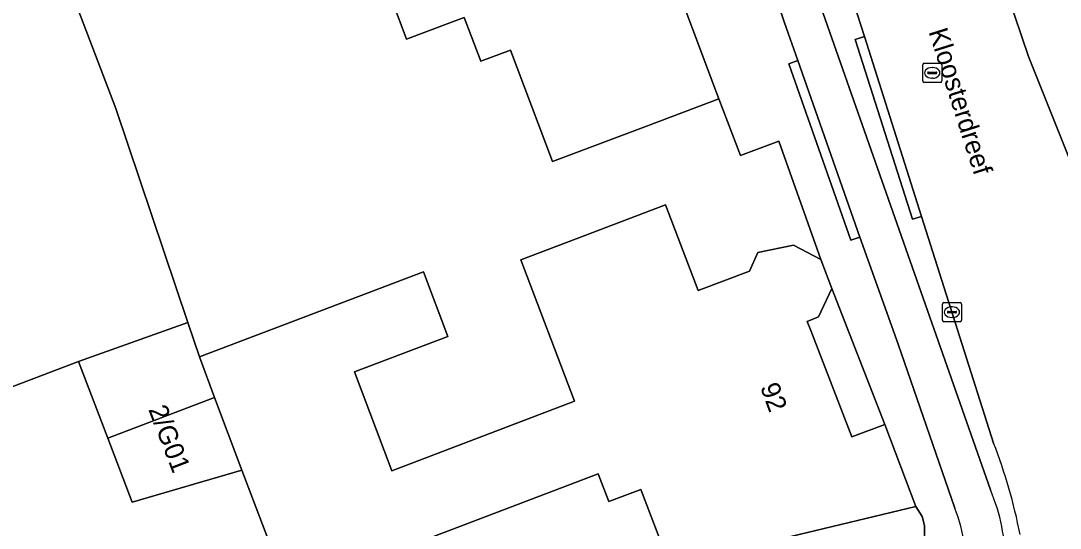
# Model space of a CAD drawing. Extents: x 160023 to 161302, y 384750 to 385707.
# Drawn here: x 160785.6 to 160839.9, y 384880 to 384906.6 of the extents above; entities that cross this region are included whole.
import ezdxf

# ---------------------------------------------------------------- set-up
doc = ezdxf.new("R2010")
doc.units = 0
for name, color, linetype in [('IMGEO_Erf', 7, 'Continuous'), ('IMGEO_Fietspad_open', 7, 'Continuous'), ('IMGEO_Kolk', 7, 'Continuous'), ('IMGEO_Openbare_ruimte_label', 7, 'Continuous'), ('IMGEO_Pand', 7, 'Continuous'), ('IMGEO_Pand_nummerreeks', 7, 'Continuous'), ('IMGEO_Rijbaan_lokaal_gesloten', 7, 'Continuous'), ('IMGEO_Rioolput', 7, 'Continuous'), ('IMGEO_Verkeerseiland_open', 7, 'Continuous'), ('IMGEO_Voetpad_open', 7, 'Continuous')]:
    doc.layers.add(name, color=color, linetype=linetype)

msp = doc.modelspace()

# ---------------------------------------------------------------- linework, layer by layer
at = {"layer": 'IMGEO_Erf'}
for points in [[(160787.477, 384909.982), (160790.532, 384901.978), (160794.298, 384890.791), (160794.906, 384888.984), (160806.608, 384893.439), (160807.894, 384890.062), (160803, 384888.199), (160804.967, 384883.031), (160814.512, 384886.665), (160811.696, 384894.062), (160814.588, 384895.163), (160819.26, 384896.941), (160820.97, 384892.45), (160823.649, 384893.47), (160824.088, 384894.448), (160825.955, 384894.832), (160827.381, 384894.083), (160825.199, 384900.258), (160823.18, 384899.507), (160822.06, 384902.482), (160818.316, 384901.072), (160813.355, 384899.204), (160811.169, 384905.028), (160809.604, 384904.441), (160808.744, 384906.732), (160807.983, 384906.447), (160805.732, 384905.602), (160803.403, 384911.801)], [(160798.942, 384878.251), (160797.112, 384883.06), (160791.384, 384881.395), (160790.112, 384884.737), (160788.586, 384888.745), (160779.859, 384885.441), (160779.549, 384886.257), (160771.521, 384883.201), (160771.642, 384882.873), (160771.014, 384882.635), (160770.893, 384882.963), (160764.6, 384880.569), (160766.456, 384875.692)], [(160819.641, 384877.69), (160817.978, 384882.058), (160816.309, 384881.422), (160815.754, 384882.881), (160799.531, 384876.705)], [(160832.822, 384879.089), (160832.808, 384880.17), (160832.687, 384880.649), (160832.349, 384881.168), (160823.211, 384878.963)]]:
    msp.add_lwpolyline(points, dxfattribs=at)
msp.add_lwpolyline([(160827.961, 384892.571), (160827.267, 384891.074), (160826.677, 384890.829), (160826.87, 384890.363), (160829.007, 384884.811), (160830.729, 384885.461)], close=True, dxfattribs=at)
at = {"layer": 'IMGEO_Fietspad_open'}
for points in [[(160819.177, 384925.414), (160819.968, 384922.959), (160820.618, 384920.998), (160825.468, 384906.506), (160826.184, 384904.475), (160829.433, 384895.254), (160831.437, 384889.644), (160834.387, 384881.071)], [(160836.248, 384882.034), (160827.287, 384907.585), (160824.095, 384917.15)]]:
    msp.add_lwpolyline(points, dxfattribs=at)
for centre, radius, start, end in [((161097.911, 384994.45), 270.008, 195.88097, 199.34259), ((160828.121, 384878.444), 8.885, 357.9322, 23.8356), ((160827.371, 384878.212), 7.576, 352.2968, 22.1752)]:
    msp.add_arc(centre, radius, start, end, dxfattribs=at)
at = {"layer": 'IMGEO_Kolk'}
for p, q in [((160833.741, 384890.9), (160833.741, 384891.752)), ((160833.816, 384891.826), (160834.668, 384891.826)), ((160834.742, 384891.752), (160834.742, 384890.9)), ((160834, 384891.32), (160834, 384891.332)), ((160834.438, 384891.283), (160834.04, 384891.283)), ((160834.043, 384891.369), (160834.441, 384891.369)), ((160834.229, 384891.606), (160834.254, 384891.606)), ((160834.484, 384891.332), (160834.484, 384891.32)), ((160834.668, 384890.826), (160833.816, 384890.826)), ((160834.252, 384891.046), (160834.227, 384891.046))]:
    msp.add_line(p, q, dxfattribs=at)
for points in [[(160833.741, 384890.9), (160833.741, 384891.752)], [(160833.816, 384891.826), (160834.668, 384891.826)], [(160834.742, 384891.752), (160834.742, 384890.9)], [(160834.668, 384890.826), (160833.816, 384890.826)]]:
    msp.add_lwpolyline(points, dxfattribs=at)
for centre, radius, start, end in [((160833.818, 384891.75), 0.0765, 91.552, 178.448), ((160833.818, 384891.75), 0.0765, 91.552, 178.448), ((160834.666, 384891.75), 0.0765, 1.552, 88.448), ((160834.666, 384891.75), 0.0765, 1.552, 88.448), ((160834.04, 384891.329), 0.0403, 85.8775, 175.7526), ((160834.037, 384891.319), 0.0366, 178.938, 274.7102), ((160834.441, 384891.326), 0.043, 264.8664, 352.4533), ((160834.445, 384891.331), 0.0386, 1.7309, 96.639), ((160833.818, 384890.902), 0.0765, 181.552, 268.448), ((160833.818, 384890.902), 0.0765, 181.552, 268.448), ((160834.666, 384890.902), 0.0765, 271.552, 358.448), ((160834.666, 384890.902), 0.0765, 271.552, 358.448)]:
    msp.add_arc(centre, radius, start, end, dxfattribs=at)
for centre, major_axis, ratio, start_param, end_param in [((160834.228, 384891.326), (-0.387, 0.002), 0.722429, 4.712389, 7.853982), ((160834.253, 384891.326), (-0.39, 0.002), 0.717154, 1.570796, 4.712389)]:
    msp.add_ellipse(centre, major_axis=major_axis, ratio=ratio, start_param=start_param, end_param=end_param, dxfattribs=at)
at = {"layer": 'IMGEO_Pand'}
for points in [[(160788.586, 384888.745), (160794.298, 384890.791), (160790.532, 384901.978), (160787.477, 384909.982), (160786.39, 384912.828), (160782.595, 384922.812), (160755.507, 384907.922), (160762.126, 384888.063), (160757.227, 384887.095), (160757.729, 384884.553), (160743.29, 384881.699), (160742.841, 384883.972), (160738.872, 384883.188), (160733.533, 384882.133), (160736.144, 384869.451), (160741.042, 384870.459), (160766.456, 384875.692), (160764.6, 384880.569), (160770.893, 384882.963), (160771.014, 384882.635), (160771.642, 384882.873), (160771.521, 384883.201), (160779.549, 384886.257), (160779.859, 384885.441)], [(160815.524, 384919.931), (160812.713, 384918.884), (160802.213, 384914.97), (160803.403, 384911.801), (160805.732, 384905.602), (160807.983, 384906.447), (160808.744, 384906.732), (160809.604, 384904.441), (160811.169, 384905.028), (160813.355, 384899.204), (160818.316, 384901.072), (160822.06, 384902.482), (160819.974, 384908.019), (160820.096, 384908.065), (160818.895, 384911.258), (160818.774, 384911.213)], [(160794.298, 384890.791), (160788.586, 384888.745), (160790.112, 384884.737), (160795.696, 384886.863), (160794.906, 384888.984)], [(160791.384, 384881.395), (160797.112, 384883.06), (160795.696, 384886.863), (160790.112, 384884.737)]]:
    msp.add_lwpolyline(points, close=True, dxfattribs=at)
for points in [[(160823.211, 384878.963), (160832.349, 384881.168), (160830.729, 384885.461), (160829.007, 384884.811), (160826.87, 384890.363), (160826.677, 384890.829), (160827.267, 384891.074), (160827.961, 384892.571), (160827.381, 384894.083), (160825.955, 384894.832), (160824.088, 384894.448), (160823.649, 384893.47), (160820.97, 384892.45), (160819.26, 384896.941), (160814.588, 384895.163), (160811.696, 384894.062), (160814.512, 384886.665), (160804.967, 384883.031), (160803, 384888.199), (160807.894, 384890.062), (160806.608, 384893.439), (160794.906, 384888.984), (160795.696, 384886.863), (160797.112, 384883.06), (160798.942, 384878.251)], [(160799.531, 384876.705), (160815.754, 384882.881), (160816.309, 384881.422), (160817.978, 384882.058), (160819.641, 384877.69)]]:
    msp.add_lwpolyline(points, dxfattribs=at)
at = {"layer": 'IMGEO_Rijbaan_lokaal_gesloten'}
for points in [[(160824.696, 384947.188), (160822.829, 384953.761), (160821.935, 384957.322), (160820.906, 384961.888), (160820.883, 384961.998), (160819.307, 384969.952), (160818.595, 384973.469), (160817.933, 384976.801), (160811.828, 384975.767), (160812.245, 384973.269), (160813.233, 384967.812), (160815.198, 384958.281), (160817.988, 384946.446), (160818.232, 384945.425), (160818.854, 384942.786), (160820.825, 384935.189), (160823.218, 384926.793), (160824.03, 384923.982), (160824.472, 384922.545), (160828.903, 384908.123), (160829.663, 384905.732), (160832.653, 384896.331), (160836.421, 384884.482)], [(160842.513, 384894.011), (160838.236, 384904.691), (160836.816, 384908.917), (160835.238, 384913.97), (160833.95, 384917.829), (160832.71, 384921.54), (160828.989, 384933.312)]]:
    msp.add_lwpolyline(points, dxfattribs=at)
msp.add_arc((160810.544, 384874.415), 27.766, 10.9886, 21.2569, dxfattribs=at)
at = {"layer": 'IMGEO_Rioolput'}
for p, q in [((160832.71, 384903.41), (160832.71, 384904.262)), ((160832.785, 384904.336), (160833.637, 384904.336)), ((160833.198, 384904.116), (160833.223, 384904.116)), ((160833.711, 384904.262), (160833.711, 384903.41)), ((160832.969, 384903.83), (160832.969, 384903.842)), ((160833.407, 384903.793), (160833.009, 384903.793)), ((160833.012, 384903.879), (160833.41, 384903.879)), ((160833.453, 384903.842), (160833.453, 384903.83)), ((160833.637, 384903.336), (160832.785, 384903.336)), ((160833.221, 384903.556), (160833.196, 384903.556))]:
    msp.add_line(p, q, dxfattribs=at)
for points in [[(160832.71, 384903.41), (160832.71, 384904.262)], [(160832.785, 384904.336), (160833.637, 384904.336)], [(160833.711, 384904.262), (160833.711, 384903.41)], [(160833.637, 384903.336), (160832.785, 384903.336)]]:
    msp.add_lwpolyline(points, dxfattribs=at)
for centre, radius, start, end in [((160832.787, 384904.26), 0.0765, 91.552, 178.448), ((160832.787, 384904.26), 0.0765, 91.552, 178.448), ((160833.635, 384904.26), 0.0765, 1.552, 88.448), ((160833.635, 384904.26), 0.0765, 1.552, 88.448), ((160833.009, 384903.839), 0.0403, 85.8775, 175.7526), ((160833.006, 384903.829), 0.0366, 178.938, 274.7102), ((160833.41, 384903.836), 0.043, 264.8664, 352.4533), ((160833.414, 384903.841), 0.0386, 1.7309, 96.639), ((160832.787, 384903.412), 0.0765, 181.552, 268.448), ((160832.787, 384903.412), 0.0765, 181.552, 268.448), ((160833.635, 384903.412), 0.0765, 271.552, 358.448), ((160833.635, 384903.412), 0.0765, 271.552, 358.448)]:
    msp.add_arc(centre, radius, start, end, dxfattribs=at)
for centre, major_axis, ratio, start_param, end_param in [((160833.197, 384903.836), (-0.387, 0.002), 0.722429, 4.712389, 7.853982), ((160833.222, 384903.836), (-0.39, 0.002), 0.717154, 1.570796, 4.712389)]:
    msp.add_ellipse(centre, major_axis=major_axis, ratio=ratio, start_param=start_param, end_param=end_param, dxfattribs=at)
at = {"layer": 'IMGEO_Verkeerseiland_open'}
for points in [[(160836.421, 384884.482), (160832.653, 384896.331), (160832.177, 384896.181), (160829.187, 384905.582), (160829.663, 384905.732), (160828.903, 384908.123), (160824.472, 384922.545), (160823.993, 384922.405), (160822.74, 384926.653), (160823.218, 384926.793), (160820.825, 384935.189), (160818.854, 384942.786), (160818.368, 384942.672), (160817.502, 384946.332), (160817.988, 384946.446), (160815.198, 384958.281), (160813.233, 384967.812), (160812.245, 384973.269), (160811.828, 384975.767), (160811.684, 384976.762)], [(160828.989, 384933.312), (160832.71, 384921.54), (160833.184, 384921.697), (160835.712, 384914.127), (160835.238, 384913.97), (160836.816, 384908.917), (160838.236, 384904.691), (160842.513, 384894.011)], [(160824.095, 384917.15), (160827.287, 384907.585), (160836.248, 384882.034)]]:
    msp.add_lwpolyline(points, dxfattribs=at)
for centre, radius, start, end in [((160810.544, 384874.415), 27.766, 10.9886, 21.2569), ((160828.121, 384878.444), 8.885, 357.9322, 23.8356)]:
    msp.add_arc(centre, radius, start, end, dxfattribs=at)
at = {"layer": 'IMGEO_Voetpad_open'}
for points in [[(160809.153, 384951.006), (160811.572, 384944.473), (160808.778, 384943.448), (160809.45, 384941.617), (160812.244, 384934.258), (160813.115, 384931.963), (160816.12, 384924.031), (160814.255, 384923.336), (160815.524, 384919.931), (160818.774, 384911.213), (160818.895, 384911.258), (160820.096, 384908.065), (160819.974, 384908.019), (160822.06, 384902.482), (160823.18, 384899.507), (160825.199, 384900.258), (160827.381, 384894.083), (160827.961, 384892.571), (160830.729, 384885.461), (160832.349, 384881.168), (160832.687, 384880.649), (160832.808, 384880.17), (160832.822, 384879.089)], [(160834.387, 384881.071), (160831.437, 384889.644), (160829.433, 384895.254), (160828.962, 384895.089), (160825.713, 384904.31), (160826.184, 384904.475), (160825.468, 384906.506), (160820.618, 384920.998), (160820.143, 384920.845), (160818.702, 384925.261)]]:
    msp.add_lwpolyline(points, dxfattribs=at)
for points in [[(160829.663, 384905.732), (160829.187, 384905.582), (160832.177, 384896.181), (160832.653, 384896.331)], [(160829.433, 384895.254), (160826.184, 384904.475), (160825.713, 384904.31), (160828.962, 384895.089)]]:
    msp.add_lwpolyline(points, close=True, dxfattribs=at)
for centre, radius, start, end in [((161097.911, 384994.45), 270.008, 195.88097, 199.34259), ((160827.371, 384878.212), 7.576, 352.2968, 22.1752)]:
    msp.add_arc(centre, radius, start, end, dxfattribs=at)

# ---------------------------------------------------------------- texts
at = {"layer": 'IMGEO_Openbare_ruimte_label'}
msp.add_text('Kloosterdreef', height=1, rotation=287.6377, dxfattribs=at).set_placement((160833.01, 384905.993))
at = {"layer": 'IMGEO_Pand_nummerreeks'}
for s, rotation, p in [('92', 290.1851, (160824.202, 384887.418)), ('2/G01', 291.0452, (160792.218, 384886.244))]:
    msp.add_text(s, height=1, rotation=rotation, dxfattribs=at).set_placement(p)

doc.saveas('drawing.dxf')
